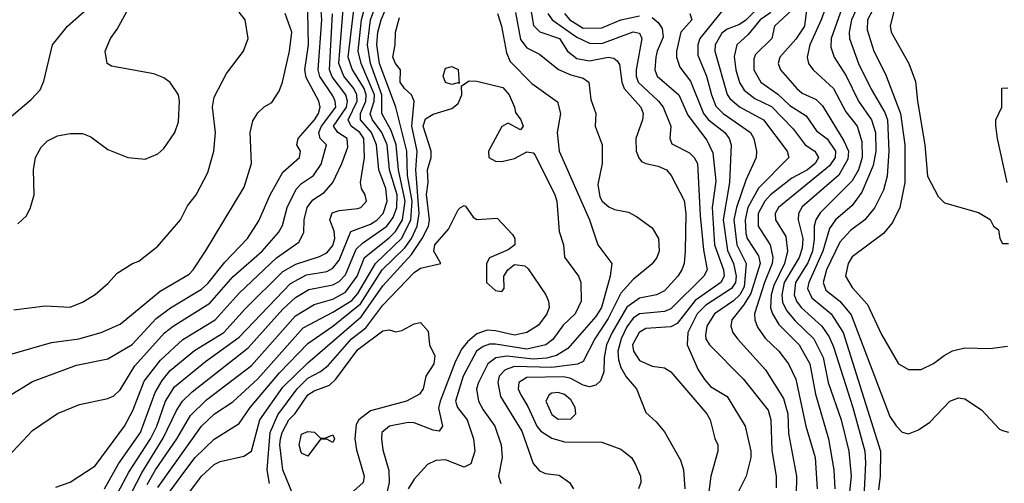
# Model space of a CAD drawing. Header units: inches. Extents: x 1793389 to 1900389, y 320802 to 470796.
# Tile 425 of 656: x 1850349 to 1853496, y 440067 to 441550. Entities that reach past the tile are written whole.
import ezdxf

# ---------------------------------------------------------------- set-up
doc = ezdxf.new("R2010")
doc.units = ezdxf.units.IN
doc.header["$MEASUREMENT"] = 0
doc.layers.add('B8454', color=7, linetype='Continuous')

msp = doc.modelspace()

# ---------------------------------------------------------------- linework, layer by layer
at = {"layer": 'B8454', "color": 2}
for points, elevation in [([(1850756.4, 440063.6), (1850782.8, 440110), (1850850.6, 440209.4), (1850895.2, 440284.8), (1850945.6, 440334.4), (1851090, 440444.2), (1851230, 440603.1), (1851290, 440638.9), (1851350, 440656.9), (1851390, 440679), (1851427.9, 440730), (1851450.7, 440789.3), (1851530, 440852.3), (1851550, 440872.7), (1851572.5, 440910), (1851581.3, 440970), (1851559.2, 441070), (1851552.6, 441150), (1851535.7, 441195.7), (1851506.8, 441250), (1851506.4, 441310), (1851470.6, 441410), (1851460.6, 441470), (1851470.6, 441550), (1851535.9, 441730)], 334), ([(1850662.8, 440037.2), (1850697.1, 440102.9), (1850766.8, 440210), (1850786.8, 440250), (1850815.3, 440330), (1850843.6, 440376.4), (1850942.7, 440457.3), (1851050, 440534.6), (1851214, 440706), (1851265.8, 440734.2), (1851330, 440745.2), (1851350, 440755.3), (1851370, 440781.6), (1851407.6, 440872.4), (1851470, 440896.5), (1851490.5, 440909.5), (1851510.8, 440930), (1851523.5, 440970), (1851518.8, 441010), (1851496.5, 441070), (1851489.8, 441150), (1851473, 441190), (1851438.4, 441230), (1851437.7, 441250), (1851455.2, 441290), (1851456.1, 441310), (1851449.8, 441330), (1851411.8, 441391.8), (1851399, 441430), (1851432, 441708)], 342), ([(1850690, 440006.4), (1850738.8, 440101.2), (1850807.9, 440212.1), (1850850, 440300.5), (1850869.7, 440330), (1850900.5, 440359.5), (1851079.6, 440500.4), (1851190, 440624.2), (1851230, 440661.7), (1851272.9, 440687.1), (1851350, 440702), (1851370, 440712.9), (1851390, 440734.4), (1851424.1, 440815.9), (1851444.7, 440835.3), (1851522.7, 440890), (1851542.9, 440917.1), (1851554.5, 440950), (1851555, 440990), (1851530.6, 441070), (1851522.9, 441150), (1851506.3, 441190), (1851476.8, 441230), (1851469.2, 441249.2), (1851481.9, 441290), (1851482.4, 441310), (1851439.8, 441410), (1851430.7, 441450), (1851441.4, 441550), (1851476.8, 441683.2)], 338), ([(1850790, 440054), (1850929.7, 440250), (1850971.8, 440290), (1851030, 440328.5), (1851110, 440401.1), (1851255.2, 440564.8), (1851350, 440614.7), (1851410, 440652.3), (1851430, 440674.3), (1851485.6, 440770), (1851570, 440851.4), (1851598.6, 440910), (1851603.8, 440970), (1851588.4, 441051.6), (1851586, 441130), (1851551.2, 441270), (1851498.7, 441410), (1851489.9, 441470), (1851493.6, 441510), (1851504.1, 441550), (1851562.8, 441690)], 330), ([(1851964.6, 441690), (1851991.4, 441531.4), (1852011.5, 441511.5), (1852074.4, 441490), (1852099.3, 441450), (1852130, 441425.7), (1852170, 441418.5), (1852230.3, 441430.3), (1852247.5, 441427.5), (1852259.1, 441419.1), (1852266.5, 441406.5), (1852273.6, 441350), (1852280.8, 441330), (1852334.4, 441270), (1852341.3, 441250), (1852339.3, 441230), (1852318, 441170), (1852319.1, 441130), (1852328, 441108), (1852336.8, 441096.8), (1852350.4, 441090.4), (1852390, 441081.6), (1852416.3, 441070), (1852431.6, 441051.6), (1852472.4, 440972.4), (1852477.7, 440930), (1852476.4, 440810), (1852472.7, 440770), (1852464.9, 440750), (1852453, 440730), (1852410, 440682.9), (1852384.7, 440670), (1852330, 440659.7), (1852289.5, 440630.5), (1852242.2, 440550), (1852224.7, 440510), (1852217.3, 440470), (1852215.6, 440424.4), (1852205.1, 440394.9), (1852190, 440380.9), (1852170, 440376.2), (1852150, 440381.6), (1852110, 440402.7), (1852088, 440408), (1851970, 440406), (1851943.8, 440390), (1851942.4, 440370), (1851950.4, 440350), (1851973.1, 440313.1), (1852002, 440250), (1852014.7, 440234.7), (1852050, 440212.2), (1852090, 440200.4), (1852210, 440198.8), (1852270, 440176.3), (1852304, 440150), (1852316.3, 440130), (1852333.4, 440090), (1852334, 440070), (1852327.3, 440050)], 334), ([(1850619.7, 440050), (1850664.4, 440130), (1850734.5, 440230), (1850782.2, 440357.8), (1850803.8, 440396.2), (1850830, 440428.7), (1850907.3, 440492.7), (1851001.3, 440550), (1851070, 440625.3), (1851190, 440744.6), (1851231.7, 440768.3), (1851307.6, 440792.4), (1851330, 440804.9), (1851350, 440828.4), (1851355.8, 440850), (1851354, 440874), (1851339.7, 440910), (1851347.3, 440932.7), (1851370, 440940.4), (1851430, 440946.4), (1851439, 440950), (1851457.2, 440970), (1851452.7, 440990), (1851441.2, 441010), (1851438, 441030), (1851451, 441110), (1851448.7, 441170), (1851436.4, 441190), (1851408, 441210), (1851398.8, 441230), (1851427.6, 441290), (1851426.5, 441310), (1851417.1, 441330), (1851384.8, 441370), (1851369.1, 441410), (1851387.9, 441650)], 346), ([(1852938.9, 441630), (1852910.3, 441550), (1852874.9, 441470), (1852865.5, 441430), (1852870.5, 441410), (1852884.9, 441390), (1852950.2, 441330.2), (1852990, 441255.5), (1853025.3, 441210), (1853040.5, 441160.5), (1853042, 441110), (1853030.2, 441070), (1853010, 441035.1), (1852907.5, 440932.5), (1852893.1, 440910), (1852888, 440890), (1852888.3, 440848.3), (1852882.7, 440810), (1852867.7, 440772.3), (1852828.3, 440710), (1852824.2, 440670), (1852831.6, 440650), (1852847.2, 440630), (1852913.1, 440570), (1852936, 440536), (1852950, 440504), (1853012.4, 440310), (1853050.2, 440170), (1853052.5, 440132.5), (1853046, 440000)], 370), ([(1852999.6, 441650), (1852943.1, 441490), (1852942, 441462), (1852952.4, 441430), (1852991.1, 441371.1), (1853030.2, 441290.2), (1853071.5, 441230), (1853083.9, 441190), (1853085.4, 441130), (1853076.4, 441083.6), (1853041, 440999), (1853010, 440956.2), (1852956.4, 440910), (1852937.2, 440882.8), (1852916.5, 440810), (1852871.4, 440710), (1852866.9, 440690), (1852880.6, 440660.6), (1852942.6, 440610), (1852981.5, 440550), (1853100.3, 440170), (1853099.5, 440090), (1853093.8, 440046.2)], 374), ([(1853043.6, 441630), (1853008.1, 441550), (1853000.2, 441510), (1853001.7, 441490), (1853030.3, 441410), (1853070, 441327.7), (1853113.7, 441253.7), (1853122.3, 441230), (1853126.9, 441130), (1853121.1, 441050), (1853110, 441005.2), (1853082.4, 440950), (1853050.2, 440909.8), (1853004.2, 440875.8), (1852970, 440838.4), (1852928.2, 440750), (1852916.9, 440710), (1852925.6, 440685.6), (1852970.2, 440650.2), (1853006.4, 440606.4), (1853130, 440281), (1853150, 440251), (1853170, 440231), (1853190, 440226), (1853222, 440238), (1853257.5, 440262.5), (1853322, 440330), (1853350, 440341), (1853370, 440338), (1853422.8, 440302.8), (1853480.7, 440240.7), (1853490, 440236), (1853510, 440231.3)], 378), ([(1850250, 441181), (1850385.4, 441294.6), (1850413.8, 441326.2), (1850426.3, 441353.7), (1850453.2, 441470), (1850501.2, 441530), (1850591.2, 441608.8)], 374), ([(1850310, 440151.3), (1850390, 440236), (1850469.3, 440290.7), (1850540.2, 440319.8), (1850630, 440338.8), (1850650, 440346.8), (1850670, 440366.8), (1850717.2, 440442.8), (1850811.8, 440548.2), (1850839.5, 440570), (1850956.8, 440643.2), (1851030.8, 440729.2), (1851124.2, 440810), (1851176.2, 440870), (1851188.3, 440891.7), (1851203.5, 440950), (1851232.2, 441007.8), (1851250, 441026), (1851287.6, 441052.4), (1851311.9, 441088.1), (1851329.6, 441150), (1851309.7, 441170), (1851305.1, 441190), (1851313.6, 441210), (1851358.8, 441270), (1851357.6, 441290), (1851350, 441307), (1851308.5, 441368.5), (1851302.8, 441390), (1851314.2, 441550), (1851309.8, 441610)], 354), ([(1853090.3, 441610), (1853058.9, 441550), (1853057.7, 441517.7), (1853079.5, 441450), (1853116.3, 441376.3), (1853164, 441250), (1853178.3, 441150), (1853177.6, 441030), (1853162.4, 440950), (1853138.3, 440901.7), (1853110, 440866.6), (1853010, 440792.3), (1852997.1, 440770), (1852988.2, 440730), (1853010, 440694), (1853058.9, 440638.9), (1853103.4, 440543.4), (1853158, 440450), (1853190, 440431.3), (1853230, 440431), (1853270, 440450.8), (1853303.3, 440476.7), (1853330, 440490.7), (1853370, 440500.7), (1853450, 440499.1), (1853506.4, 440506.4)], 382), ([(1850310, 440344), (1850390, 440393.4), (1850530, 440445.5), (1850630, 440465.5), (1850708.5, 440511.5), (1850785.2, 440594.8), (1850830.9, 440629.1), (1850930, 440688.7), (1850950, 440706.7), (1851005, 440775), (1851077, 440850), (1851112.7, 440907.3), (1851149.6, 440990), (1851190, 441062.8), (1851242.7, 441110), (1851246, 441130), (1851235.1, 441150), (1851238.4, 441170), (1851290.9, 441230), (1851304, 441250), (1851309.7, 441270), (1851304.7, 441290), (1851265, 441365), (1851260.4, 441390), (1851271.8, 441470), (1851270, 441574)], 358), ([(1850310, 440477.3), (1850450, 440518), (1850538, 440530), (1850608.7, 440550), (1850670, 440576.3), (1850797.7, 440682.3), (1850890, 440736.3), (1850903.7, 440750), (1850942.7, 440810), (1851065.8, 441014.2), (1851089.3, 441090), (1851086, 441190), (1851093.6, 441226.4), (1851110, 441252), (1851130, 441272), (1851154.6, 441285.4), (1851178, 441322), (1851189.3, 441350.7), (1851211.5, 441450), (1851218.4, 441510), (1851197, 441570)], 362), ([(1850330, 440622.8), (1850430, 440634.8), (1850510, 440630.8), (1850550, 440646.8), (1850590, 440671.3), (1850630, 440706), (1850660.2, 440739.8), (1850709.1, 440770.9), (1850730, 440778), (1850790, 440826), (1850862.7, 440910), (1850885.6, 440954.4), (1850913.2, 440990), (1850950, 441062), (1850969.2, 441130), (1850975.1, 441190), (1850965.1, 441270), (1850970, 441302), (1851010, 441378), (1851064, 441450), (1851079, 441490), (1851069, 441550), (1851050, 441574)], 366), ([(1850342.9, 440897.1), (1850370, 440922.8), (1850383.7, 440950), (1850394.5, 440990), (1850392.7, 441070), (1850399.3, 441110), (1850417.5, 441142.5), (1850437.5, 441162.5), (1850470, 441178.8), (1850510, 441186.8), (1850550, 441186.8), (1850575.9, 441175.9), (1850630, 441134.8), (1850694, 441110), (1850750, 441104.7), (1850790, 441121), (1850810, 441138), (1850845.2, 441190), (1850856.6, 441223.4), (1850859.3, 441290), (1850856, 441310), (1850830, 441349), (1850810, 441364), (1850777.5, 441377.5), (1850642, 441402), (1850628, 441410), (1850622, 441450), (1850639, 441490), (1850660.2, 441519.8), (1850702.5, 441597.5)], 370), ([(1850464.8, 440055.2), (1850510, 440071), (1850590, 440122.8), (1850684.2, 440250), (1850710, 440300.7), (1850746.3, 440393.7), (1850799, 440461), (1850870, 440527.2), (1850973.6, 440590), (1851050, 440675.3), (1851170, 440788.7), (1851241.3, 440838.7), (1851257, 440870), (1851258.4, 440910), (1851268, 440950), (1851285.8, 440974.2), (1851322.3, 440997.7), (1851349.6, 441030), (1851378.7, 441090), (1851397.5, 441142.5), (1851395.1, 441170), (1851365.6, 441190), (1851352, 441210), (1851393.3, 441270), (1851397, 441290), (1851391.6, 441310), (1851347.6, 441367.6), (1851339.4, 441390), (1851348.9, 441568.9)], 350), ([(1851876, 441570), (1851888.7, 441530), (1851904.7, 441444.7), (1851916.2, 441416.2), (1851986.1, 441346.1), (1852068, 441288), (1852077.3, 441250), (1852067.3, 441190), (1852073.4, 441130), (1852170.4, 440910), (1852197, 440830), (1852242, 440770), (1852236.4, 440730), (1852208.9, 440630), (1852190, 440600.5), (1852101.1, 440498.9), (1852064.3, 440475.7), (1852032.3, 440467.7), (1851990, 440464.5), (1851906.1, 440473.9), (1851871.2, 440468.8), (1851845.3, 440450), (1851815.8, 440390), (1851808.7, 440370), (1851815.8, 440330), (1851830, 440302), (1851868, 440250), (1851887.7, 440190), (1851890.5, 440150), (1851879.1, 440090), (1851886.4, 440066.4)], 326), ([(1851933.6, 441573.6), (1851950, 441486.8), (1851970, 441460.4), (1852010, 441440.5), (1852071.5, 441391.5), (1852110, 441373.7), (1852150, 441363.7), (1852168.2, 441350), (1852174.6, 441294.6), (1852190.6, 441250), (1852188, 441210), (1852210.7, 441150), (1852210.6, 441090), (1852196.7, 441023.3), (1852203.7, 440983.7), (1852210.4, 440970), (1852231.5, 440951.5), (1852250, 440943.1), (1852294.6, 440934.6), (1852320.5, 440920.5), (1852370, 440884.7), (1852390.6, 440850), (1852393, 440810), (1852384.9, 440790), (1852370, 440769.2), (1852310, 440719.5), (1852270, 440675.6), (1852230, 440594.7), (1852187.6, 440530), (1852150, 440457), (1852131.5, 440448.5), (1852050, 440437.7), (1851930, 440441.2), (1851900.5, 440430), (1851881.7, 440410), (1851877.4, 440390), (1851885.4, 440345.4), (1851953.7, 440233.7), (1851990, 440131), (1852010, 440106.8), (1852030, 440098.8), (1852073, 440093), (1852106, 440070), (1852118.8, 440050)], 330), ([(1852036.9, 441570), (1852050.3, 441550), (1852130, 441494.2), (1852170, 441475.3), (1852210, 441474.6), (1852310, 441511.6), (1852330, 441506.8), (1852337, 441490), (1852319.6, 441390), (1852319.6, 441370), (1852325.7, 441350), (1852390.2, 441290.2), (1852405.3, 441270), (1852430.4, 441210), (1852427.3, 441170), (1852433.4, 441153.4), (1852490, 441124.9), (1852504.9, 441110), (1852515.8, 441090), (1852523.9, 440923.9), (1852534.6, 440814.6), (1852546.7, 440750), (1852535.8, 440730), (1852430, 440625.1), (1852410, 440617.3), (1852330.2, 440609.8), (1852310, 440595.1), (1852290, 440567.8), (1852271.1, 440530), (1852261.2, 440490), (1852262.6, 440462.6), (1852270, 440437.3), (1852287.7, 440407.7), (1852320.7, 440370), (1852350, 440294), (1852383.6, 440263.6), (1852410, 440232), (1852461.1, 440141.1), (1852470.6, 440110), (1852474.4, 440050)], 338), ([(1852090.3, 441570), (1852107.6, 441550), (1852150, 441523.2), (1852210, 441524.7), (1852270, 441550.2), (1852330, 441562.8)], 342), ([(1852490.6, 441570), (1852497.1, 441550), (1852461.6, 441510), (1852448.4, 441450), (1852448.2, 441430), (1852458.9, 441398.9), (1852493.2, 441353.2), (1852534.3, 441250), (1852550.2, 441230.2), (1852602.4, 441190), (1852616.4, 441170), (1852623.1, 441150), (1852617.3, 441030), (1852597.8, 440910), (1852611.6, 440811.6), (1852630.2, 440770), (1852638.6, 440730), (1852636.3, 440710), (1852623.6, 440690), (1852542.5, 440637.5), (1852514.7, 440610), (1852484.4, 440550), (1852482, 440510), (1852517.6, 440430), (1852538.5, 440398.6), (1852557, 440377), (1852610, 440344.9), (1852667.7, 440250), (1852685.5, 440170), (1852685.5, 440150), (1852670.6, 440090), (1852630.4, 440009.6)], 346), ([(1852604, 441590), (1852522.6, 441490), (1852516, 441470), (1852516.9, 441436.9), (1852544.6, 441370), (1852559.6, 441310), (1852574.1, 441274.1), (1852597.6, 441250), (1852684.9, 441190), (1852695.3, 441170), (1852703.8, 441130), (1852703, 441110), (1852670, 441037.2), (1852640.2, 440950), (1852631.1, 440910), (1852641.5, 440830), (1852671.4, 440770), (1852664.6, 440695.4), (1852650.2, 440670), (1852630, 440650.9), (1852570, 440609.6), (1852545.3, 440570), (1852540.9, 440540.9), (1852541.6, 440530), (1852553.4, 440510), (1852661.4, 440401.4), (1852741.4, 440301.4), (1852750.3, 440270), (1852752.8, 440172.8), (1852767, 440090), (1852766.6, 440053.4)], 350), ([(1852711.8, 441590), (1852670, 441548.4), (1852650, 441535.4), (1852610, 441519.7), (1852593.1, 441506.9), (1852571.7, 441470), (1852570.3, 441450), (1852610, 441310.8), (1852618.4, 441298.4), (1852650, 441271.7), (1852726, 441230), (1852802, 441130), (1852807.7, 441110), (1852710, 441011.5), (1852675.9, 440950), (1852667.6, 440910), (1852670, 440866), (1852674.6, 440850), (1852710, 440795.5), (1852715.9, 440770), (1852685.5, 440674.5), (1852662.6, 440637.4), (1852624.9, 440590), (1852621.6, 440570), (1852628, 440550), (1852643, 440530), (1852732.7, 440430), (1852790, 440338.8), (1852804, 440290), (1852806.4, 440226.4), (1852832, 440090), (1852830.3, 440029.7)], 354), ([(1852750, 441573.3), (1852716.1, 441550), (1852677.4, 441502.6), (1852641.3, 441470), (1852632.1, 441432.1), (1852637.4, 441390), (1852649.2, 441349.2), (1852664.5, 441324.5), (1852698.2, 441298.2), (1852752.2, 441272.2), (1852820.9, 441200.9), (1852859.5, 441150), (1852890.6, 441130), (1852902.4, 441110), (1852891.6, 441090), (1852866.7, 441070), (1852816.5, 441043.5), (1852748.8, 440990), (1852730.2, 440969.8), (1852709.4, 440930.6), (1852709.1, 440890), (1852747.4, 440830), (1852755.8, 440790), (1852754.2, 440770), (1852729.4, 440710), (1852698, 440610), (1852698.7, 440590), (1852706.9, 440566.9), (1852731.4, 440531.4), (1852774.9, 440490), (1852806, 440450), (1852830, 440401), (1852861.7, 440250), (1852891.6, 440150), (1852897.4, 440050)], 358), ([(1852817.8, 441582.2), (1852761.6, 441530), (1852753, 441490), (1852700.5, 441439.5), (1852694.9, 441425.1), (1852694.9, 441390), (1852718, 441350), (1852772, 441312), (1852810, 441276), (1852862.7, 441242.7), (1852895.3, 441195.3), (1852930, 441168.9), (1852956.5, 441130), (1852955.5, 441110), (1852937.3, 441082.7), (1852774.4, 440950), (1852763.7, 440930), (1852764.9, 440910), (1852797.3, 440857.3), (1852803.2, 440810), (1852793.7, 440770), (1852759.4, 440700.6), (1852751, 440670), (1852749.2, 440629.2), (1852754.6, 440610), (1852775.2, 440575.2), (1852840.3, 440510), (1852874.3, 440450), (1852892.4, 440352.4), (1852934.6, 440210), (1852951.6, 440110), (1852954, 440050)], 362), ([(1852865.2, 441590), (1852856.9, 441530), (1852830, 441487.8), (1852778.4, 441430), (1852773, 441410), (1852780.5, 441390), (1852832.7, 441330), (1852850, 441315.8), (1852894.7, 441294.7), (1852915.2, 441275.2), (1852983.2, 441163.2), (1852997.6, 441130), (1852995.9, 441104.1), (1852967, 441053), (1852850, 440951.3), (1852838, 440930), (1852837.4, 440910), (1852852, 440850), (1852850, 440819), (1852840.7, 440790), (1852792.7, 440710), (1852785.2, 440670), (1852787.1, 440647.1), (1852800.1, 440620.1), (1852827.1, 440587.1), (1852887.4, 440530), (1852917.3, 440470), (1852932.9, 440390), (1852974.3, 440270), (1852998.9, 440170), (1853006.5, 440090), (1852996.7, 440000)], 366), ([(1853146.9, 441593.1), (1853130.7, 441530.7), (1853134, 441510), (1853190.5, 441410.5), (1853212.5, 441352.5), (1853218.4, 441290), (1853242.4, 441150), (1853250.6, 441050), (1853284.5, 440984.5), (1853304.9, 440964.9), (1853414, 440934), (1853451.1, 440911.1), (1853462, 440890), (1853478, 440878), (1853482, 440850), (1853490, 440834), (1853510, 440834)], 386), ([(1850830, 440042.4), (1850870, 440097.6), (1850910, 440150.3), (1850970, 440208.4), (1851050, 440259.1), (1851085.1, 440310), (1851179, 440421), (1851270, 440514.9), (1851350, 440570.2), (1851438.2, 440641.8), (1851507.9, 440750), (1851579.4, 440820.6), (1851601.4, 440850), (1851618.8, 440890), (1851626.2, 440930), (1851615.4, 441070), (1851619.8, 441130), (1851602.2, 441210), (1851609.7, 441290), (1851601.6, 441310), (1851578.4, 441330), (1851565.1, 441350), (1851566, 441390), (1851549.5, 441410), (1851542, 441430), (1851549.4, 441470), (1851549.6, 441510), (1851562.8, 441557.2)], 326), ([(1852370, 441556.9), (1852390, 441541.3), (1852402.4, 441522.4), (1852406.1, 441493.9), (1852386, 441450), (1852382.3, 441430), (1852379.5, 441390), (1852386.4, 441370), (1852455.8, 441310), (1852484.8, 441244.8), (1852544.8, 441164.8), (1852564.9, 441124.9), (1852573.6, 441033.6), (1852562.6, 440950), (1852569.3, 440830), (1852598.6, 440750), (1852600.8, 440730), (1852590, 440709.8), (1852507.5, 440652.5), (1852450, 440578.9), (1852430, 440568.2), (1852350, 440562.4), (1852328.8, 440550), (1852307.7, 440510), (1852310.4, 440490), (1852330, 440460.5), (1852370, 440442.4), (1852410, 440437.1), (1852430, 440424), (1852544.9, 440290), (1852555.5, 440270), (1852570.5, 440210.5), (1852580.7, 440190), (1852580.7, 440170), (1852558.4, 440090), (1852546.1, 440000)], 342), ([(1850870, 440010.5), (1850930, 440090.5), (1850970, 440128), (1850990, 440137.1), (1851065.4, 440154.6), (1851089.6, 440170.4), (1851116.4, 440270), (1851190, 440374.9), (1851270, 440453.1), (1851440.2, 440599.8), (1851510, 440698.9), (1851601, 440799), (1851635.1, 440850), (1851655.4, 440890), (1851658.5, 440910), (1851649.2, 440990.8), (1851654.3, 441030), (1851652.8, 441070), (1851664, 441110), (1851663.5, 441130), (1851638.3, 441210), (1851646.3, 441233.7), (1851670, 441248.5), (1851730, 441266.4), (1851750, 441282), (1851761.6, 441310), (1851761.2, 441338.8), (1851785.2, 441354.8), (1851810, 441354), (1851893.3, 441333.3), (1851913, 441310), (1851930.5, 441270), (1851933.2, 441253.2), (1851950.8, 441230), (1851958, 441210), (1851950, 441198), (1851910, 441219), (1851890, 441209), (1851847, 441130), (1851848.5, 441110), (1851870, 441098), (1851890, 441097.1), (1851930, 441106.4), (1851970, 441128), (1851990, 441124.9), (1851996.5, 441116.5), (1852059.5, 440990), (1852065.3, 440970), (1852073, 440873), (1852087.3, 440830), (1852090.6, 440790.6), (1852134.8, 440730), (1852142.8, 440710), (1852143, 440650), (1852123.8, 440610), (1852086.5, 440573.5), (1852052.7, 440527.3), (1852030.2, 440509.8), (1851970, 440496.5), (1851870, 440512.9), (1851850, 440512.1), (1851830, 440505.4), (1851808.9, 440490), (1851766.7, 440410), (1851741.7, 440330), (1851748.4, 440310), (1851779.5, 440270), (1851799.5, 440210), (1851803.8, 440170), (1851790.3, 440129.7), (1851770, 440119.3), (1851710, 440142), (1851679.3, 440140.7), (1851652.4, 440127.6), (1851610, 440080.9), (1851590.4, 440050)], 322), ([(1853505.2, 441030), (1853474, 441170), (1853468.9, 441211.1), (1853468.7, 441230), (1853488, 441270), (1853488.4, 441331.6), (1853507.3, 441332.7)], 386), ([(1851147.1, 440067.1), (1851139.8, 440110), (1851149.8, 440230), (1851174.1, 440285.9), (1851235.6, 440370), (1851270, 440403.6), (1851310, 440424.6), (1851335.3, 440444.7), (1851409.8, 440530), (1851455, 440565), (1851510, 440637.4), (1851610, 440741.3), (1851630, 440755.8), (1851695.3, 440770), (1851672.3, 440810), (1851676.2, 440830), (1851719.8, 440880.2), (1851750, 440942), (1851758, 440950), (1851770, 440956), (1851773.7, 440953.7), (1851798.8, 440918.8), (1851810, 440911), (1851875.3, 440915.3), (1851923.5, 440863.5), (1851932, 440850), (1851932, 440830), (1851910, 440814), (1851850, 440788.7), (1851840.7, 440770), (1851840.4, 440710), (1851870, 440684.4), (1851890, 440681), (1851897.2, 440690), (1851896, 440730), (1851909.4, 440750.6), (1851930, 440767.3), (1851963, 440763), (1851973.8, 440753.8), (1852030.7, 440670), (1852039.1, 440650), (1852040.7, 440630), (1852033.4, 440610), (1852007.1, 440572.9), (1851970, 440549.6), (1851930, 440541.7), (1851870, 440555.6), (1851843, 440557), (1851810, 440545.7), (1851780.1, 440519.9), (1851762.3, 440497.7), (1851741.8, 440458.2), (1851692.6, 440330), (1851687.4, 440307.4), (1851700.7, 440250), (1851690, 440234), (1851670, 440237), (1851610, 440260.5), (1851590, 440262.4), (1851531.3, 440250), (1851506.8, 440230), (1851504.9, 440210), (1851510, 440174), (1851528.4, 440108.4), (1851530.3, 440070), (1851514.2, 440000)], 318), ([(1851222.7, 440030), (1851189.7, 440110), (1851180.8, 440190), (1851182.8, 440210), (1851187.8, 440230), (1851208.7, 440270), (1851229.1, 440290.9), (1851270, 440350.3), (1851290, 440363.1), (1851339, 440381), (1851359.1, 440400.9), (1851430, 440495.3), (1851510, 440554.8), (1851530, 440558), (1851551.6, 440551.6), (1851570, 440556), (1851610, 440578), (1851630, 440582), (1851654, 440554), (1851658.8, 440510), (1851675.5, 440475.5), (1851672.7, 440450), (1851647.3, 440410), (1851638.8, 440370), (1851627.1, 440352.9), (1851584.7, 440330), (1851470, 440299.7), (1851432.4, 440270), (1851424.3, 440255.7), (1851420.3, 440210), (1851425.5, 440174.5), (1851450.4, 440090), (1851446.7, 440070), (1851406.3, 440033.7)], 314)]:
    msp.add_lwpolyline(points, dxfattribs=dict(at, elevation=elevation))
for points, elevation in [([(1851754, 441346), (1851750, 441348.7), (1851730, 441342.7), (1851709.6, 441349.6), (1851702, 441370), (1851710, 441394.8), (1851730, 441400.7), (1851750.8, 441390.8)], 322), ([(1852070, 440357.6), (1852050, 440355.6), (1852040.7, 440350), (1852030.6, 440330), (1852050, 440288), (1852070, 440273), (1852110, 440274), (1852126, 440290), (1852124.5, 440310), (1852110, 440334.5), (1852090, 440351.6)], 338), ([(1851310, 440212), (1851327.3, 440212.7), (1851350, 440222), (1851354.8, 440210), (1851350, 440198), (1851330, 440208.7), (1851310, 440208.7), (1851270, 440154), (1851250, 440164), (1851247, 440170), (1851242, 440190), (1851250, 440224.7), (1851270, 440233.4), (1851290.6, 440230.6)], 310)]:
    msp.add_lwpolyline(points, close=True, dxfattribs=dict(at, elevation=elevation))

doc.saveas('drawing.dxf')
